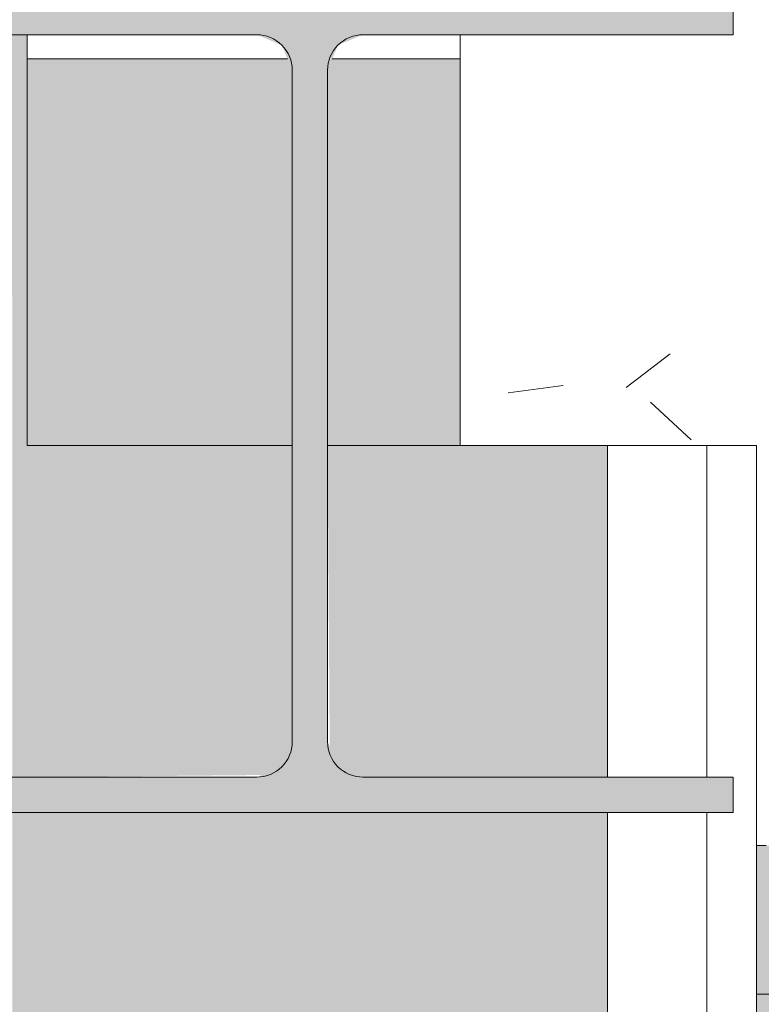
# Model space of a CAD drawing. Header units: millimetres. Extents: x 5980700 to 6194397, y -12939 to 2351883.
# Tile 455 of 587: x 6100429 to 6100653, y -8517 to -8219. Entities that reach past the tile are written whole.
import ezdxf

# ---------------------------------------------------------------- set-up
doc = ezdxf.new("R2010")
doc.units = ezdxf.units.MM
for name, color, linetype, lineweight in [('A-FLOR', 192, 'Continuous', 18), ('A-FLOR-PATT', 8, 'Continuous', 18), ('A-WALL', 113, 'Continuous', 18), ('A-WALL-PATT', 111, 'Continuous', 25), ('S-COLS', 52, 'Continuous', 9)]:
    doc.layers.add(name, color=color, linetype=linetype, lineweight=lineweight)
pattern_1 = [(0, (0, 0), (812.8, 203.2), [33.528, -576.072, 33.528, -576.072, -3251.2]), (0, (0, 0), (812.8, 203.2), [-1219.2, 33.528, -1185.672, 33.528, -576.072, -1422.4]), (0, (0, 0), (812.8, 203.2), [-3048, 33.528, -372.872, 33.528, -982.472]), (120, (304.8, 101.6), (-582.3763620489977, 602.3054481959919), [33.52799999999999, -576.0719999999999, 33.52799999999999, -576.0719999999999, -3251.199999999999]), (120, (304.8, 101.6), (-582.3763620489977, 602.3054481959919), [-1219.2, 33.52799999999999, -1185.672, 33.52799999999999, -576.0719999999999, -1422.4]), (120, (304.8, 101.6), (-582.3763620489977, 602.3054481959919), [-3048, 33.52799999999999, -372.8719999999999, 33.52799999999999, -982.4719999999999]), (240, (406.4, 508), (-230.4236379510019, -805.5054481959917), [33.528, -576.072, 33.528, -576.072, -3251.2]), (240, (406.4, 508), (-230.4236379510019, -805.5054481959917), [-1219.2, 33.528, -1185.672, 33.528, -576.072, -1422.4]), (240, (406.4, 508), (-230.4236379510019, -805.5054481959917), [-3048, 33.528, -372.872, 33.528, -982.472])]

# ---------------------------------------------------------------- blocks, each defined once
blk = doc.blocks.new('_ARQPWR_Pilar perfil I - _TP01-4283042-PLANTA DE CAIMENTO DE PISOS - 1 PAV_')
at = {"layer": 'S-COLS', "lineweight": 5}
blk.add_hatch(color=256, dxfattribs=at).paths.add_polyline_path([(107.5018174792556, -122.999999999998), (127.9999999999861, -122.999999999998), (127.9999999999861, -112.2999999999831), (16.05000000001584, -112.2999999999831), (8.483957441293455, -109.1660425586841), (5.34999999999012, -101.5999999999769), (5.34999999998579, 101.6000000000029), (8.483957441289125, 109.1660425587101), (16.04999999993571, 112.3000000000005), (127.9999999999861, 112.3000000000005), (127.9999999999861, 123.0000000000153), (-128.0000000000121, 122.1136975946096), (-128.0000000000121, 112.3000000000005), (-16.05000000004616, 112.3000000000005), (-8.483957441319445, 109.1660425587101), (-5.350000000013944, 101.6000000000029), (-5.898568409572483, -102.9243612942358), (-9.99818252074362, -109.7932551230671), (-16.05000000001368, -112.2999999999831), (-128.0000000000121, -112.3567314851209), (-127.9963650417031, -122.999999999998), (106.4302653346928, -122.999999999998)])
at = {"layer": 'S-COLS', "color": 90, "lineweight": 5}
for p, q in [((127.9999999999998, 112.3000000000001), (127.9999999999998, 123.0000000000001)), ((-128.0000000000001, 112.3000000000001), (-16.05000000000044, 112.3000000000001)), ((16.04999999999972, 112.3000000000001), (127.9999999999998, 112.3000000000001)), ((-5.350000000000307, 101.6000000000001), (-5.350000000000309, -101.5999999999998)), ((5.349999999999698, -101.6), (5.349999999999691, 101.6)), ((-16.05000000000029, -112.3), (-128.0000000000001, -112.3)), ((127.9999999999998, -112.3), (16.04999999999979, -112.3)), ((127.9999999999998, -123), (127.9999999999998, -112.3)), ((-128.0000000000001, -123), (127.9999999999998, -123))]:
    blk.add_line(p, q, dxfattribs=at)
for centre, radius, start, end in [((-16.05000000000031, 101.6000000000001), 10.70000000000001, 3.307776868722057e-13, 90.00000000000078), ((16.04999999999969, 101.6000000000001), 10.69999999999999, 90.00000000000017, 180.0000000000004), ((-16.05000000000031, -101.6), 10.7, 270, 7.887775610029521e-13), ((16.04999999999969, -101.6), 10.70000000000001, 180.0000000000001, 270.0000000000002)]:
    blk.add_arc(centre, radius, start, end, dxfattribs=at)
blk = doc.blocks.new('FX-PNC-PILAR-TP3 - FX-PNC-PILAR-TP01-4319920-PLANTA DE CAIMENTO DE PISOS - 1 PAV_')
at = {"layer": 'A-WALL-PATT', "lineweight": 5}
h = blk.add_hatch(dxfattribs=at)
h.set_pattern_fill('FP_108', color=135, style=0, pattern_type=2)
h.set_pattern_definition([(49.99999999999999, (2e-05, -3e-05), (364.3679291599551, -31.87829433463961), [38.1, -419.1]), (355, (2e-05, -3e-05), (-70.48585119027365, 382.1133031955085), [30.48, -335.28]), (100.451, (30.364, -2.657), (293.8850033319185, 350.2333756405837), [32.38, -356.18]), (46.184, (2e-05, 101.6), (542.1584806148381, -84.08582678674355), [57.15, -628.65]), (96.636, (45.18, 94.59299999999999), (474.8048986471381, 494.8554198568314), [48.57, -534.27]), (351.184, (2e-05, 101.6), (474.8101998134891, 494.8500824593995), [45.72, -502.92]), (21, (50.8, 76.2), (303.2284677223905, -204.530461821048), [38.1, -419.1]), (326, (50.8, 76.2), (123.6038908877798, 368.3760440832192), [30.48, -335.28]), (71.45100000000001, (76.069, 59.15600000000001), (426.8341253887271, 163.8427355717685), [32.38, -356.18]), (37.50000000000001, (2e-05, -3e-05), (6.176645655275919, 169.1101515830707), [16.764, -314.452, 16.764, -323.596, -336.55]), (37.50000000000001, (2e-05, -3e-05), (6.176645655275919, 169.1101515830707), [-671.576, 16.764, -319.786]), (7.499999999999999, (2e-05, -3e-05), (133.63887623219, 200.3614940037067), [16.764, -177.292, 16.764, -306.832, -128.27]), (7.499999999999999, (2e-05, -3e-05), (133.63887623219, 200.3614940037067), [-517.6519999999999, 16.764, -111.506]), (327.5, (-113.284, -3e-05), (271.1818188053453, -11.45836264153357), [16.764, -110.236, 16.764, -379.476, -525.78]), (327.5, (-113.284, -3e-05), (271.1818188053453, -11.45836264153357), [-523.24, 16.764, -509.016]), (317.5, (-164.084, -3e-05), (296.2585102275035, 50.85284694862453), [16.764, -148.336, 16.764, -246.38, -373.38]), (317.5, (-164.084, -3e-05), (296.2585102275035, 50.85284694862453), [-428.244, 16.764, -356.616])])
h.paths.add_polyline_path([(8389.383353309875, -8468.84182177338), (8389.383353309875, -8202.841821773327), (8296.785170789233, -8202.841821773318), (8296.785170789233, -8212.841821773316), (8379.383353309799, -8212.841821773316), (8379.383353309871, -8223.541821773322), (8296.785170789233, -8223.541821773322), (8296.785170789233, -8347.825711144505), (8386.383353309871, -8347.979456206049), (8386.383353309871, -8468.84182177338)])
h.paths.add_polyline_path([(8116.38335330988, -8468.841821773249), (8116.38335330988, -8347.825711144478), (8113.383353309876, -8348.134976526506), (8113.383353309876, -8468.841821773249)])
at = {"layer": 'A-WALL', "color": 130, "lineweight": 9}
for p, q in [((8296.785170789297, -8223.541821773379), (8296.785170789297, -8347.825711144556)), ((8386.383353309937, -8468.84182177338), (8389.383353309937, -8468.84182177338))]:
    blk.add_line(p, q, dxfattribs=at)
at = {"layer": 'A-WALL', "color": 250, "lineweight": 5}
for p, q in [((8296.785170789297, -8347.825711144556), (8341.383353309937, -8347.825711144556)), ((8341.383353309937, -8347.825711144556), (8371.383353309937, -8347.825711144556)), ((8371.383353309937, -8347.825711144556), (8386.383353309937, -8347.825711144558)), ((8386.383353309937, -8347.825711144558), (8386.383353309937, -8468.84182177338))]:
    blk.add_line(p, q, dxfattribs=at)
blk = doc.blocks.new('BE-PMSa-MOD-ARQ-CONEXAODOFUTURO-EX-000-R_rvt-2-PLANTA DE CAIMENTO DE PISOS - 1 PAV_')
at = {"layer": 'A-FLOR-PATT', "lineweight": 5}
h = blk.add_hatch(dxfattribs=at)
h.set_pattern_fill('FP_2', color=135, style=0, pattern_type=2)
h.set_pattern_definition(pattern_1)
h.paths.add_polyline_path([(-15966.85299915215, 4711.136803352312), (-15966.79158577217, 4712.906868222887), (-15965.57572207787, 4712.3617231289)])
h.paths.add_polyline_path([(3731.201831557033, -10125.84100563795), (14705.38782324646, -10125.84100563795), (14705.38782324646, -9779.8857164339), (14699.38782324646, -9779.8857164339), (14699.38782324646, -9763.237570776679), (14681.68558745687, -9763.757413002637), (14670.96395493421, -9768.482704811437), (14665.88782324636, -9782.570563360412), (14665.88782324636, -9856.278958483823), (14670.73620676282, -9865.068167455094), (14677.45883342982, -9868.493127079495), (14678.38782324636, -9869.242380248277), (14678.38782324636, -9881.040871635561), (14674.14369136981, -9882.10035906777), (14663.09686027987, -9878.012306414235), (14654.32815878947, -9868.57707781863), (14652.0250349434, -9859.981702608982), (14651.89263271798, -9855.737570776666), (14650.88782324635, -9855.737570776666), (14651.89263271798, -9780.737570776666), (14653.73085252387, -9770.127241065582), (14656.87805812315, -9762.851510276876), (14667.13782324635, -9752.591745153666), (14683.38782324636, -9748.237570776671), (14699.38782324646, -9748.237570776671), (14699.38782324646, -9731.58942511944), (14705.38782324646, -9731.58942511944), (14705.38782324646, -9705.737570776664), (14755.38782324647, -9705.737570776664), (14755.38782324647, -9754.737570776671), (14795.38782324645, -9754.737570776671), (14796.02424042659, -9756.737570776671), (14812.38782324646, -9756.737570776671), (14811.36426821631, -9815.737570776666), (14810.34779546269, -9815.737570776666), (14811.47778338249, -9818.1719714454), (14811.43015556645, -9819.291362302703), (14811.44856252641, -9820.918341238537), (14827.38782324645, -9827.197475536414), (14827.38782324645, -10125.84100563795), (21231.38515489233, -10125.84100563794), (21231.38515489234, 5919.158994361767), (12003.88515489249, 5918.472013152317), (12003.8851548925, 5447.158205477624), (12268.88333741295, 5447.158205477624), (12268.88333741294, 4674.158994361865), (15653.88333741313, 4674.158994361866), (15653.88333741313, 5447.158205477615), (15923.88333741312, 5447.158205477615), (15923.88333741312, 4674.158994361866), (19560.40988707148, 4674.158994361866), (19559.83290347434, 4677.196584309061), (19558.62046790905, 4677.180784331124), (19558.93691090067, 4681.184361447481), (19560.40988707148, 4681.202554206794), (19559.83416624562, 4682.57353656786), (19558.03876213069, 4682.57353656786), (19558.93691090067, 4695.251249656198), (19588.00988707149, 4695.197383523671), (19586.88286324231, 4682.548897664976), (19585.40988707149, 4682.548897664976), (19585.98560789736, 4681.195050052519), (19587.19930623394, 4681.15368493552), (19586.88286324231, 4677.184908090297), (19585.41064974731, 4677.065937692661), (19585.98560789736, 4674.158994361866), (19999.38682609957, 4674.158994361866), (19999.38682609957, 5447.158205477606), (20269.38682609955, 5447.158205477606), (20269.38682609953, 4280.731645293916), (20299.38682609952, 4280.731645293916), (20298.51487451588, 1530.731645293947), (20269.38682609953, 1530.731645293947), (20269.38682609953, 1143.558994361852), (20299.38682609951, 1143.558994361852), (20298.51487451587, -1606.441005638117), (20269.38682609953, -1606.441005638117), (20269.38682609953, -2040.191005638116), (20299.38682609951, -2040.191005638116), (20298.51487451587, -4790.191005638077), (20269.38682609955, -4790.191005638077), (20269.38682609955, -5273.941005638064), (20299.38682609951, -5273.941005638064), (20298.51487451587, -8023.941005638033), (20269.38682609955, -8023.941005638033), (20269.38682609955, -9308.841005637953), (19999.38682609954, -9308.841005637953), (19999.38682609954, -8513.84179452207), (19913.3833374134, -8513.84179452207), (19913.3833374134, -8347.825683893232), (19635.38599049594, -8347.979428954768), (19635.38599049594, -8377.825683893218), (16285.38599049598, -8376.953732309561), (16285.38599049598, -8347.825683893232), (15971.88333741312, -8347.979428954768), (15971.88333741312, -8513.841794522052), (15921.38515489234, -8513.841794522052), (15921.38515489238, -9312.594001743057), (15651.38515489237, -9312.594001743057), (15651.38515489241, -8513.841794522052), (15603.38515489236, -8513.841794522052), (15603.38515489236, -8377.825683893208), (12316.88333741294, -8377.825683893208), (12316.88333741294, -8513.841794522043), (12293.88333741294, -8513.841794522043), (12293.88333741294, -9312.594001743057), (11998.88333741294, -9312.594001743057), (11998.88333741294, -8513.841794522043), (11950.88333741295, -8513.841794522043), (11950.88333741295, -8347.825683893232), (11867.63333741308, -8347.979428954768), (11867.63333741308, -8377.82568389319), (8517.633337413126, -8376.953732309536), (8517.633337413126, -8347.825683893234), (8434.383337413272, -8347.97942895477), (8434.383337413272, -8513.841794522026), (8386.383337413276, -8513.841794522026), (8386.383337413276, -9312.594001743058), (8116.383337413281, -9312.594001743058), (8116.383337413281, -9125.841005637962), (2121.38333741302, -9125.841005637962), (2121.38333741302, -9312.594001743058), (1851.383337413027, -9312.594001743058), (1851.383337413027, -9125.841005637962), (-4143.616662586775, -9125.841005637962), (-4143.616662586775, -9312.594001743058), (-4413.616662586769, -9312.594001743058), (-4413.616662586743, -8513.841794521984), (-4461.61666258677, -8513.841794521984), (-4461.61666258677, -8347.825683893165), (-4547.366662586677, -8347.97942895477), (-4547.366662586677, -8377.82568389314), (-7897.366662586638, -8376.953732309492), (-7897.366662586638, -8347.825683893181), (-7983.116662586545, -8347.97942895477), (-7983.116662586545, -8513.841794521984), (-8031.114845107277, -8513.841794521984), (-8031.11484510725, -9308.841005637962), (-8301.11484510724, -9308.841005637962), (-8301.114845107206, -8513.841794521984), (-8349.116662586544, -8513.841794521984), (-8349.116662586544, -8347.825683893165), (-8354.864845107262, -8347.97942895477), (-8354.864845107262, -8377.825683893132), (-11704.86484510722, -8376.953732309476), (-11705.67059857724, -8347.825683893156), (-11710.61666258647, -8347.97942895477), (-11710.61666258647, -8513.841794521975), (-11758.61484510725, -8513.841794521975), (-11758.61484510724, -9308.841005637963), (-12028.61484510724, -9308.841005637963), (-12028.61484510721, -8513.841794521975), (-12076.61666258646, -8513.841794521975), (-12076.61666258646, -8347.82568389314), (-12498.61666258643, -8347.97942895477), (-12498.61666258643, -8377.825683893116), (-15848.61666258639, -8376.953732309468), (-15848.61666258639, -8347.82568389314), (-16270.61666258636, -8347.97942895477), (-16270.61666258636, -8513.841794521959), (-16356.61588608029, -8513.841794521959), (-16356.61588608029, -9308.841005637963), (-16626.61588608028, -9308.841005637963), (-16626.62225526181, -7987.079408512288), (-16656.61588608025, -7987.079408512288), (-16655.7439344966, -5237.07940851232), (-16626.62225526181, -5237.07940851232), (-16626.62225526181, -4803.34100563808), (-16656.61588608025, -4803.34100563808), (-16655.7439344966, -2053.341005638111), (-16626.62225526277, -2053.341005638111), (-16626.62225526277, -1620.841794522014), (-16656.61588608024, -1620.841794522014), (-16655.74393449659, 1129.158205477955), (-16626.62225526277, 1129.158205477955), (-16626.62225526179, 1534.1582054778), (-16656.61588608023, 1534.1582054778), (-16655.75030367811, 4291.658994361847), (-16626.62225526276, 4291.658994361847), (-16626.61588608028, 5479.158994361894), (-16356.61588608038, 5479.158994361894), (-16356.61588608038, 4674.158994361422), (-15971.4658517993, 4674.158994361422), (-15969.32193463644, 4707.054996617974), (-15967.78963012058, 4710.307043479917), (-15962.27373900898, 4714.058684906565), (-15960.94760521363, 4714.652107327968), (-15959.84645306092, 4714.71907505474), (-15959.84645306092, 4715.8252811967), (-15957.766248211, 4715.335026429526), (-15956.67909179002, 4714.508980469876), (-15954.53101014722, 4715.146843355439), (-15948.69801778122, 4712.361723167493), (-15947.69218614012, 4710.313634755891), (-15946.34526303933, 4708.984911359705), (-15944.33196142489, 4698.966261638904), (-15943.76299404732, 4697.905132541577), (-15944.00738434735, 4674.158994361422), (-12028.61666258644, 4674.158994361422), (-12028.6166625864, 5447.158205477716), (-11733.61666258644, 5446.941285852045), (-11733.61666258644, 4674.158994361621), (-8301.114845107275, 4674.158994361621), (-8301.114845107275, 5447.158205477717), (-8031.114845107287, 5447.158205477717), (-8031.114845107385, 5919.158994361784), (-17588.61484510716, 5919.158994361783), (-17588.61484510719, -10125.84100563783), (1375.719287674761, -10125.84100563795)])
h.paths.add_polyline_path([(14665.67045985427, -9780.737570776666), (14665.63226694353, -9779.779781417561), (14665.63226694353, -9780.737570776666)])
h.paths.add_polyline_path([(-16089.65907882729, -8758.105317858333), (-16115.54098333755, -8754.697900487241), (-16139.6590788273, -8744.707858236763), (-16160.36975694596, -8728.81599597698), (-16176.26161920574, -8708.105317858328), (-16186.2516614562, -8683.987222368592), (-16189.65907882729, -8658.105317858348), (-16186.2516614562, -8632.223413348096), (-16176.26161920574, -8608.105317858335), (-16160.36975694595, -8587.394639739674), (-16139.65907882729, -8571.502777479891), (-16115.54098333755, -8561.512735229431), (-16089.65907882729, -8558.105317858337), (-16063.77717431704, -8561.512735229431), (-16039.65907882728, -8571.5027774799), (-16018.94840070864, -8587.394639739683), (-16003.05653844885, -8608.105317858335), (-15993.06649619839, -8632.22341334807), (-15989.6590788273, -8658.105317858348), (-15993.06649619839, -8683.987222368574), (-16003.05653844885, -8708.105317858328), (-16021.19134126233, -8730.537064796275), (-16039.65907882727, -8744.707858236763), (-16063.77717431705, -8754.697900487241)])
h.paths.add_polyline_path([(19732.71217533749, -8754.66845021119), (19706.83027082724, -8751.260990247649), (19682.71217533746, -8741.270823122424), (19660.00862136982, -8722.781563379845), (19646.10963495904, -8704.667825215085), (19636.1195927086, -8680.549428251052), (19632.71217533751, -8648.66439434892), (19632.71217533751, -8622.782813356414), (19636.1195927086, -8596.9012323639), (19646.10963495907, -8572.783438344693), (19662.00149721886, -8552.073019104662), (19682.71217533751, -8536.181355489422), (19706.83027082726, -8526.191438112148), (19732.7121753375, -8522.784063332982), (19758.59407984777, -8526.191438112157), (19782.71217533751, -8536.181355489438), (19803.42285345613, -8552.073019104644), (19819.31471571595, -8572.783438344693), (19829.30475796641, -8596.901232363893), (19832.7121753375, -8628.390346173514), (19832.7121753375, -8654.667200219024), (19827.88084468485, -8683.987101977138), (19816.67739151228, -8708.104895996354), (19803.42285345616, -8725.378762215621), (19782.71217533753, -8741.270823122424), (19758.59407984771, -8751.260990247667)])
h.paths.add_polyline_path([(15648.38515489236, -8468.841794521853), (15650.88333741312, -8468.841794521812), (15650.88333741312, -8347.825683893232), (15648.38515489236, -8347.979428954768)])
h.paths.add_polyline_path([(19588.84766320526, 4677.140991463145), (19587.19930623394, 4677.180784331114), (19588.17837096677, 4681.15368493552)])
h.paths.add_polyline_path([(19556.97211093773, 4677.140991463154), (19558.32440709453, 4678.382155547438), (19558.03965555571, 4677.166762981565), (19557.10244703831, 4677.144137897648)])
h.paths.add_polyline_path([(19572.90988707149, 4728.142336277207), (19572.90988707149, 4726.742336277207), (19573.4626323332, 4727.745209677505)])
h.paths.add_polyline_path([(19575.73176932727, 4695.639950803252), (19572.5677829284, 4696.432937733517), (19568.91630770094, 4696.431447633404), (19559.3482884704, 4696.333664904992), (19559.34828847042, 4718.022372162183), (19562.4254587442, 4722.467653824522), (19569.27606767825, 4726.263934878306), (19567.2700120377, 4727.14852244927), (19574.67880208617, 4727.830632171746), (19576.14512513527, 4726.470898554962), (19576.81805465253, 4726.227816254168), (19583.58719946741, 4722.319648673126), (19587.49536704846, 4715.550503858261), (19587.49536704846, 4707.734168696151), (19586.28070679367, 4704.092336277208), (19585.91122027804, 4696.34719023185), (19576.14512513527, 4695.960088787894)])
h.paths.add_polyline_path([(-15957.766248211, 4718.652107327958), (-15954.53101014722, 4716.980669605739), (-15955.18379838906, 4716.796714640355)])
h.paths.add_polyline_path([(-15960.34869803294, 4716.796714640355), (-15961.00148627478, 4718.082019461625), (-15959.74034676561, 4717.233792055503), (-15960.09391064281, 4716.979769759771)])
h.paths.add_polyline_path([(19732.71217533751, 4730.240264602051), (19706.83027082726, 4733.647681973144), (19682.7121753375, 4743.637724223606), (19662.00149721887, 4759.529586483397), (19646.10963495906, 4780.240264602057), (19636.1195927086, 4804.358360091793), (19632.71217533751, 4830.240264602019), (19636.1195927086, 4856.122169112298), (19646.10963495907, 4880.24026460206), (19662.00149721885, 4900.950942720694), (19682.7121753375, 4916.842804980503), (19706.83027082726, 4926.832847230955), (19732.71217533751, 4930.240264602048), (19758.59407984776, 4926.832847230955), (19782.71217533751, 4916.842804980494), (19803.42285345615, 4900.950942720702), (19819.31471571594, 4880.24026460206), (19829.30475796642, 4856.122169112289), (19832.7121753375, 4830.240264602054), (19829.30475796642, 4804.358360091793), (19819.31471571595, 4780.24026460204), (19803.42285345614, 4759.529586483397), (19782.71217533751, 4743.637724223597), (19758.59407984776, 4733.647681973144)])
h.paths.add_polyline_path([(-16089.65907882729, 4736.408178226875), (-16115.54098333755, 4739.815595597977), (-16139.65907882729, 4749.80563784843), (-16160.36975694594, 4765.697500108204), (-16176.26161920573, 4786.408178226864), (-16186.2516614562, 4810.526273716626), (-16189.65907882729, 4836.408178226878), (-16186.2516614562, 4862.29008273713), (-16176.26161920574, 4886.408178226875), (-16160.36975694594, 4907.118856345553), (-16139.65907882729, 4923.010718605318), (-16115.54098333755, 4933.000760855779), (-16089.65907882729, 4936.408178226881), (-16063.77717431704, 4933.000760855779), (-16039.65907882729, 4923.01071860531), (-16018.9484007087, 4907.118856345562), (-16003.05653844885, 4886.408178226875), (-15993.06649619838, 4862.29008273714), (-15989.6590788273, 4836.408178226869), (-15993.06649619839, 4810.526273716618), (-16003.05653844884, 4786.408178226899), (-16018.94840070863, 4765.69750010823), (-16039.65907882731, 4749.80563784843), (-16063.77717431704, 4739.815595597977)])
h = blk.add_hatch(dxfattribs=at)
h.set_pattern_fill('FP_2', color=135, style=0, pattern_type=2)
h.set_pattern_definition(pattern_1)
h.paths.add_polyline_path([(8198.385271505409, -8230.841005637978), (8244.624684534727, -8230.841005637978), (8242.899379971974, -8226.675751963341), (8233.385255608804, -8223.541794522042), (8165.885255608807, -8223.541794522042), (8165.885255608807, -8230.841005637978), (8194.83386235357, -8230.841005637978)])
h.paths.add_polyline_path([(8258.141990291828, -8230.841005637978), (8296.785154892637, -8230.841005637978), (8296.785154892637, -8223.541794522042), (8267.43333741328, -8223.541794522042), (8259.867294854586, -8226.675751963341), (8258.385255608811, -8230.253711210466)])
h.paths.add_polyline_path([(8294.949260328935, -8212.841794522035), (8296.785154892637, -8212.825683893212), (8296.785154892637, -8202.841794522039), (8165.885255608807, -8202.841794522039), (8165.885255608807, -8212.841794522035), (8267.43333741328, -8212.841794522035)])
h.paths.add_polyline_path([(-1648.606898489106, -8192.825683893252), (-1636.114829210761, -8192.825683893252), (-1636.114829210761, -8187.825683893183), (-1668.614845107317, -8187.825683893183), (-1668.614845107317, -8192.825683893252), (-1648.614845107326, -8192.825683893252)])
h.paths.add_polyline_path([(5378.985140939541, -8187.825683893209), (5451.585154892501, -8187.825683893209), (5451.585154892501, -8140.841005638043), (5108.239724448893, -8140.841005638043), (5110.399038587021, -8152.609861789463), (5113.389167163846, -8157.152081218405), (5116.877419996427, -8187.8256838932), (5348.985140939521, -8187.825683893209)])
h.paths.add_polyline_path([(2553.460559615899, -8187.8256838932), (2633.592861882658, -8187.8256838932), (2637.378316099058, -8156.700611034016), (2641.459288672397, -8149.295665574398), (2641.232800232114, -8140.841005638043), (2321.385126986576, -8140.841005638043), (2321.385126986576, -8187.8256838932), (2458.98514093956, -8187.8256838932)])
h.paths.add_polyline_path([(3678.692875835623, -8187.8256838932), (3682.478330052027, -8156.700611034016), (3686.559302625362, -8149.295665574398), (3686.332814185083, -8140.841005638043), (3346.385126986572, -8140.841005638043), (3346.385126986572, -8187.8256838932), (3670.695847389, -8187.8256838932)])
h.paths.add_polyline_path([(4746.292889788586, -8187.8256838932), (4750.07834400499, -8156.700611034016), (4754.15931657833, -8149.295665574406), (4753.932828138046, -8140.841005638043), (4411.585154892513, -8140.841005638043), (4411.585154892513, -8187.8256838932), (4738.295861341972, -8187.8256838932)])
h.paths.add_polyline_path([(2076.383337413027, -8187.8256838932), (2161.385142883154, -8187.8256838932), (2161.385142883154, -7976.699194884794), (2157.365123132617, -7978.36434158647), (2144.424170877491, -7980.068050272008), (2131.483218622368, -7978.36434158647), (2119.424170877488, -7973.369320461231), (2109.067606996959, -7965.421793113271), (2101.12290068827, -7955.068050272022), (2096.127879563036, -7943.009002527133), (2094.424170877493, -7930.068050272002), (2096.127879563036, -7917.127098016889), (2101.122900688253, -7905.068050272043), (2111.807582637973, -7892.611193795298), (2119.424170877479, -7886.7667800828), (2131.483218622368, -7881.771758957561), (2144.424170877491, -7880.068050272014), (2161.385142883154, -7881.771758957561), (2161.385142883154, -7700.402749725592), (2157.414070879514, -7705.577951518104), (2148.610860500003, -7711.966817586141), (2140.603280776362, -7715.283665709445), (2130.89756658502, -7716.561447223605), (2121.191852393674, -7715.283665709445), (2111.807582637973, -7711.276521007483), (2104.381062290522, -7705.577951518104), (2098.421613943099, -7697.811447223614), (2094.67534809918, -7688.767161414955), (2093.39756658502, -7679.061447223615), (2094.67534809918, -7669.355733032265), (2098.421613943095, -7660.311447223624), (2104.381062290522, -7652.544942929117), (2112.147566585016, -7646.585494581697), (2121.191852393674, -7642.839228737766), (2130.89756658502, -7641.561447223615), (2140.603280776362, -7642.839228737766), (2149.64756658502, -7646.585494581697), (2157.414070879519, -7652.544942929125), (2161.385142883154, -7657.720144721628), (2161.385142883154, -7212.825683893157), (2006.385126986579, -7212.825683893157), (2006.385126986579, -8187.825683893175)])
h.paths.add_polyline_path([(4381.585154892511, -8187.8256838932), (4381.585154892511, -8140.841005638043), (4040.63971049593, -8140.841005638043), (4042.799024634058, -8152.609861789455), (4045.789153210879, -8157.152081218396), (4049.277406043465, -8187.8256838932), (4320.072467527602, -8187.8256838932)])
h.paths.add_polyline_path([(3004.177392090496, -8187.8256838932), (3316.385126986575, -8187.8256838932), (3316.385126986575, -8140.841005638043), (2995.539696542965, -8140.841005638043), (2997.699010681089, -8152.609861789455), (3000.689139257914, -8157.152081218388)])
h.paths.add_polyline_path([(1896.383337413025, -8187.825683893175), (1896.385126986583, -7212.825683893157), (1746.385126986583, -7212.825683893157), (1746.385126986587, -8187.825683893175)])
h.paths.add_polyline_path([(1820.846114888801, -7980.068050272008), (1807.90516263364, -7978.364341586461), (1795.846114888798, -7973.369320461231), (1785.489551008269, -7965.421793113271), (1777.544844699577, -7955.068050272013), (1772.549823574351, -7943.009002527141), (1770.846114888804, -7930.068050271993), (1772.549823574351, -7917.127098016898), (1777.544844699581, -7905.068050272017), (1785.490775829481, -7894.712711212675), (1795.846114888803, -7886.766780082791), (1807.905162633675, -7881.77175895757), (1820.846114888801, -7880.068050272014), (1833.787067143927, -7881.771758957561), (1845.846114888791, -7886.766780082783), (1856.201453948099, -7894.712711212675), (1864.14738507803, -7905.068050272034), (1869.142406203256, -7917.127098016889), (1870.846114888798, -7930.068050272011), (1869.142406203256, -7943.009002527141), (1864.147385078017, -7955.068050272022), (1856.201453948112, -7965.423389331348), (1845.846114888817, -7973.369320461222), (1833.787067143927, -7978.36434158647)])
h.paths.add_polyline_path([(1817.585142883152, -7757.156967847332), (1811.114666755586, -7756.305113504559), (1805.085142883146, -7753.807602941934), (1799.907473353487, -7749.834637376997), (1795.934507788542, -7744.656967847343), (1793.436997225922, -7738.627443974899), (1792.585142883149, -7732.15696784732), (1793.436997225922, -7725.686491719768), (1795.934507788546, -7719.656967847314), (1799.907473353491, -7714.479298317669), (1805.08514288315, -7710.506332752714), (1811.114666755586, -7708.008822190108), (1817.585142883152, -7707.156967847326), (1824.055619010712, -7708.008822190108), (1830.085142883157, -7710.506332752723), (1835.262812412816, -7714.479298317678), (1839.235777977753, -7719.656967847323), (1841.733288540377, -7725.686491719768), (1842.585142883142, -7732.15696784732), (1841.733288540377, -7738.62744397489), (1839.235777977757, -7744.656967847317), (1835.26281241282, -7749.834637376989), (1830.085142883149, -7753.807602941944), (1824.055619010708, -7756.305113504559)])
h.paths.add_polyline_path([(2130.941511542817, -7575.784848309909), (2124.471035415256, -7574.932993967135), (2118.44151154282, -7572.43548340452), (2113.263842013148, -7568.462517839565), (2109.290876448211, -7563.284848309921), (2106.793365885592, -7557.255324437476), (2105.941511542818, -7550.784848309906), (2106.793365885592, -7544.314372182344), (2109.290876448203, -7538.284848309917), (2113.263842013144, -7533.107178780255), (2118.44151154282, -7529.134213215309), (2124.4710354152, -7526.63670265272), (2130.941511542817, -7525.784848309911), (2137.411987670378, -7526.636702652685), (2143.441511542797, -7529.134213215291), (2148.619181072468, -7533.107178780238), (2152.592146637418, -7538.2848483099), (2155.089657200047, -7544.314372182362), (2155.941511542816, -7550.784848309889), (2155.089657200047, -7557.255324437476), (2152.592146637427, -7563.284848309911), (2148.619181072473, -7568.462517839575), (2143.441511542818, -7572.43548340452), (2137.411987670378, -7574.932993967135)])
h.paths.add_polyline_path([(8108.385255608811, -3795.325683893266), (8113.379702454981, -3795.325683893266), (8113.379702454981, -3738.197439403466), (8098.385255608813, -3738.197439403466), (8098.385255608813, -3795.325683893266)])
h.paths.add_polyline_path([(-4316.617820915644, -3775.841005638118), (-4296.617820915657, -3775.841005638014), (-4296.617820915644, -3648.541794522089), (-4406.616662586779, -3648.541794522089), (-4406.61302762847, -3637.841794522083), (-4296.617820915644, -3637.841794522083), (-4296.617820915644, -3627.841794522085), (-4416.616662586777, -3627.841794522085), (-4416.616662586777, -3775.841005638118), (-4406.617820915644, -3775.841005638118)])
h.paths.add_polyline_path([(3921.065046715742, -3730.84100563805), (4026.385126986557, -3730.84100563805), (4025.637149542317, -3553.341032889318), (3876.385126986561, -3553.341032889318), (3876.385126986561, -3730.84100563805), (3897.76875540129, -3730.84100563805)])
h.paths.add_polyline_path([(-92.06445869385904, -3730.841005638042), (26.38512698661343, -3730.841005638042), (26.38512698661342, -3568.341032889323), (-123.6148730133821, -3568.341032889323), (-123.6148730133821, -3730.841005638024), (-96.45730225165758, -3730.841005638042)])
h.paths.add_polyline_path([(-43.76816737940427, -3669.728804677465), (-56.70911963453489, -3668.02509599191), (-70.56881429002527, -3661.648389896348), (-79.12350643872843, -3655.084143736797), (-87.06943756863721, -3644.728804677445), (-92.06445869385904, -3632.66975693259), (-93.76816737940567, -3619.728804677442), (-92.06445869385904, -3606.78785242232), (-87.06943756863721, -3594.728804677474), (-79.12350643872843, -3584.373465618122), (-68.76816737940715, -3576.427534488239), (-56.70911963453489, -3571.432513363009), (-43.76816737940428, -3569.728804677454), (-30.82721512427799, -3571.432513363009), (-18.76816737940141, -3576.427534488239), (-8.41282832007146, -3584.37346561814), (-0.4668971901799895, -3594.728804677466), (4.528123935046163, -3606.78785242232), (6.231832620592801, -3619.728804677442), (4.528123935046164, -3632.66975693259), (-0.4668971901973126, -3644.72880467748), (-8.412828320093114, -3655.084143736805), (-18.76816737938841, -3663.03007486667), (-30.82721512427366, -3668.02509599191)])
h.paths.add_polyline_path([(3946.065046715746, -3669.728536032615), (3933.124094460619, -3668.024827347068), (3919.264749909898, -3661.648389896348), (3910.709707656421, -3655.083875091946), (3902.763776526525, -3644.728536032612), (3897.76875540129, -3632.669488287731), (3896.065046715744, -3619.728536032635), (3897.76875540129, -3606.787583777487), (3902.763776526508, -3594.728536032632), (3910.709707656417, -3584.373196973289), (3921.06504671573, -3576.427265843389), (3933.124094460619, -3571.432244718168), (3946.065046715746, -3569.728536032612), (3959.005998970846, -3571.432244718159), (3971.065046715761, -3576.427265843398), (3981.420385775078, -3584.373196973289), (3989.366316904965, -3594.728536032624), (3994.361338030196, -3606.787583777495), (3996.065046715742, -3619.728536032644), (3994.361338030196, -3632.669488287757), (3989.366316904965, -3644.728536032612), (3981.420385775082, -3655.083875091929), (3971.065046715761, -3663.029806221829), (3959.005998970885, -3668.024827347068)])
h.paths.add_polyline_path([(-123.6148730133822, -3503.341032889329), (26.38512698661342, -3503.341032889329), (26.38512698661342, -3473.341005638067), (-123.6148730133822, -3473.341005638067)])
h.paths.add_polyline_path([(4026.385126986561, -3488.341032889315), (4025.637149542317, -3473.341005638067), (3876.385126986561, -3473.341005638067), (3876.385126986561, -3488.341032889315), (4025.637149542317, -3488.341032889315)])
h.paths.add_polyline_path([(-4301.617820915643, -1968.841794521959), (-4296.617820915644, -1968.841794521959), (-4296.617820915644, -1958.841794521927), (-4406.616662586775, -1958.841794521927), (-4406.493061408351, -1948.14179452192), (-4296.617820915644, -1948.14179452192), (-4296.617820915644, -1925.84100563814), (-4416.616662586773, -1925.84100563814), (-4416.616662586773, -1968.841794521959), (-4301.783127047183, -1968.841794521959)])
h.paths.add_polyline_path([(8168.385255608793, -1900.841005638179), (8168.385255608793, -1770.841005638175), (8165.88525560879, -1770.841005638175), (8165.88525560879, -1900.841005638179)])
h.paths.add_polyline_path([(-4419.117820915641, -1895.841005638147), (-4419.128682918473, -1893.341005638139), (-4421.617820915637, -1893.341005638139), (-4421.617820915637, -1895.841005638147), (-4419.125062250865, -1895.841005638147)])
h.paths.add_polyline_path([(-4263.914093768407, 107.8896399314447), (-4263.614845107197, 107.8896399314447), (-4263.81434421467, 110.3896399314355), (-4266.114845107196, 110.3896399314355), (-4266.114845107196, 107.8896399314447)])
h.paths.add_polyline_path([(-1568.633892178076, 115.3896399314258), (164.3857207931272, 115.3896399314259), (164.3857207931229, 134.1589943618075), (-1658.61484510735, 134.1589943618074), (-1658.61484510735, 115.3896399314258)])
h.paths.add_polyline_path([(-3335.24580008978, 1809.158994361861), (-3291.114845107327, 1809.158994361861), (-3291.114845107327, 1833.640541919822), (-3541.114845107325, 1833.441172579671), (-3541.11484510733, 1809.158994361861)])
h.paths.add_polyline_path([(4526.785154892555, 4484.158994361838), (4526.785154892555, 4486.658994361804), (4096.785154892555, 4486.658994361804), (4096.785154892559, 4484.158994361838), (4525.535154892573, 4484.158994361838)])
at = {"layer": 'A-WALL', "lineweight": 5}
h = blk.add_hatch(color=9, dxfattribs=at)
h.paths.add_polyline_path([(8294.949260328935, -8347.825683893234), (8296.785154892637, -8347.825683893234), (8296.785154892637, -8230.841005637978), (8258.141990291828, -8230.841005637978), (8256.733337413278, -8234.24179452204), (8256.733337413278, -8347.825683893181)])
h.paths.add_polyline_path([(8171.385126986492, -8347.8256838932), (8246.03333741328, -8347.79061890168), (8246.03333741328, -8234.24179452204), (8244.624684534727, -8230.841005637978), (8165.885255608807, -8230.841005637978), (8165.885255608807, -8347.8256838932)])
blk.add_hatch(color=9, dxfattribs=at).paths.add_polyline_path([(8389.38333741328, -8513.841794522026), (8434.383337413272, -8513.841794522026), (8434.383337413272, -8468.841794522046), (8386.383337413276, -8468.841794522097), (8386.383337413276, -8513.841794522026)])
at = {"layer": 'A-WALL-PATT', "lineweight": 5}
h = blk.add_hatch(color=57, dxfattribs=at)
h.paths.add_polyline_path([(7996.385154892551, -8302.825683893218), (8165.885255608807, -8302.825683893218), (8165.885255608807, -8223.541794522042), (8123.385255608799, -8223.541794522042), (8123.449150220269, -8212.841794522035), (7996.385154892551, -8212.825683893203), (7996.385154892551, -8297.091709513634)])
h.paths.add_polyline_path([(5526.585154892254, -8302.825683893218), (5896.38515489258, -8302.825683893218), (5896.38515489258, -8212.825683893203), (5526.585154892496, -8212.825683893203), (5526.585170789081, -8300.325711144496)])
h = blk.add_hatch(color=57, dxfattribs=at)
h.paths.add_polyline_path([(8161.383337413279, -9267.59400174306), (8341.383337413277, -9267.59400174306), (8341.383337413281, -8458.841794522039), (8161.383337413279, -8458.841794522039), (8161.383337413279, -9125.841005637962)])
h.paths.add_polyline_path([(8171.385126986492, -8448.141794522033), (8236.862370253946, -8447.508448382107), (8242.899379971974, -8445.007837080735), (8246.03333741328, -8437.441794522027), (8246.03333741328, -8347.825683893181), (8165.885255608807, -8347.8256838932), (8165.885255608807, -8302.825683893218), (8161.383337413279, -8302.825683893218), (8161.383337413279, -8448.141794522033), (8165.394246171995, -8448.141794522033)])
h.paths.add_polyline_path([(8267.43333741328, -8448.141794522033), (8341.383337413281, -8448.141794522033), (8341.383337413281, -8347.825683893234), (8256.733337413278, -8347.97942895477), (8257.382401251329, -8439.008773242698), (8259.867294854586, -8445.007837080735), (8265.907674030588, -8447.509844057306)])
h = blk.add_hatch(dxfattribs=at)
h.set_pattern_fill('FP_9', color=135, style=0, pattern_type=2)
h.set_pattern_definition([(49.99999999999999, (0, 0), (728.73650110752, -63.75582262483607), [76.2, -838.2]), (355, (0, 0), (-140.9716152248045, 764.2276025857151), [60.96, -670.56]), (100.451, (60.728, -5.313), (587.770006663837, 700.4667512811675), [64.76, -712.36]), (46.184, (0, 203.2), (1084.316239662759, -168.1709612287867), [114.3, -1257.3]), (96.636, (90.36, 189.186), (949.6099128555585, 989.7098464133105), [97.14, -1068.54]), (351.184, (0, 203.2), (949.620552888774, 989.7011531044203), [91.44, -1005.84]), (21, (101.6, 152.4), (606.4578690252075, -409.0605652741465), [76.2, -838.2]), (326, (101.6, 152.4), (247.208340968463, 736.752917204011), [60.96, -670.56]), (71.45100000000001, (152.138, 118.312), (853.6682507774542, 327.6854711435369), [64.76, -712.36]), (37.50000000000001, (0, 0), (12.35469342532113, 338.2201185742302), [33.528, -628.904, 33.528, -647.192, -673.1]), (37.50000000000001, (0, 0), (12.35469342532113, 338.2201185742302), [-1343.152, 33.528, -639.572]), (7.499999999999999, (0, 0), (267.2788744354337, 400.7221270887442), [33.528, -354.584, 33.528, -613.664, -256.54]), (7.499999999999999, (0, 0), (267.2788744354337, 400.7221270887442), [-1035.304, 33.528, -223.012]), (327.5, (-226.568, 0), (542.363331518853, -22.91534459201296), [33.528, -220.472, 33.528, -758.952, -1051.56]), (327.5, (-226.568, 0), (542.363331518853, -22.91534459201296), [-1046.48, 33.528, -1018.032]), (317.5, (-328.168, 0), (592.5169587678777, 101.7071067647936), [33.528, -296.672, 33.528, -492.76, -746.76]), (317.5, (-328.168, 0), (592.5169587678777, 101.7071067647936), [-856.488, 33.528, -713.232])])
h.paths.add_polyline_path([(8246.036972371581, -9312.594001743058), (8386.383337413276, -9312.594001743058), (8386.383337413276, -8347.825683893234), (8371.38333741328, -8347.97942895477), (8371.38333741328, -8448.141794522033), (8379.383337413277, -8448.141794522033), (8379.383337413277, -8458.841794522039), (8371.38333741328, -8458.841794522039), (8371.38333741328, -9297.594001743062), (8131.383337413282, -9297.594001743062), (8131.383337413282, -9312.594001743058), (8161.383337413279, -9312.594001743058)])
at = {"layer": 'A-FLOR', "color": 250, "lineweight": 5}
for p, q in [((8165.885255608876, -8230.841005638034), (8244.6246845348, -8230.841005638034)), ((8258.141990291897, -8230.841005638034), (8296.785154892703, -8230.841005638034))]:
    blk.add_line(p, q, dxfattribs=at)
at = {"layer": 'A-WALL', "color": 130, "lineweight": 9}
for p, q in [((8165.885255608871, -8347.825683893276), (8165.885255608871, -8223.541794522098)), ((8246.033337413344, -8347.825683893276), (8165.885255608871, -8347.825683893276)), ((8296.785154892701, -8347.825683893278), (8256.733337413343, -8347.82568389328)), ((8386.383337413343, -9312.594001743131), (8386.383337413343, -8468.841794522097))]:
    blk.add_line(p, q, dxfattribs=at)
at = {"layer": 'A-WALL', "color": 250, "lineweight": 5}
for p, q in [((8165.885255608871, -8347.825683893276), (8165.885255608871, -8302.825683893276)), ((8341.383337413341, -8347.825683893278), (8296.785154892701, -8347.825683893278)), ((8371.383337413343, -8347.825683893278), (8341.383337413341, -8347.825683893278)), ((8386.383337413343, -8347.825683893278), (8371.383337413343, -8347.825683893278)), ((8434.38333741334, -8513.841794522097), (8386.383337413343, -8513.841794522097))]:
    blk.add_line(p, q, dxfattribs=at)
at = {"layer": 'A-WALL', "color": 90, "lineweight": 5}
for p, q in [((8341.383337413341, -8448.141794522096), (8341.383337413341, -8347.825683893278)), ((8371.383337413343, -8448.141794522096), (8371.383337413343, -8347.825683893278)), ((8386.383337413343, -8468.841794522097), (8386.383337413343, -8347.825683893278)), ((8341.383337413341, -9267.594001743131), (8341.383337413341, -8458.841794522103)), ((8371.383337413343, -9297.594001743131), (8371.383337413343, -8458.841794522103))]:
    blk.add_line(p, q, dxfattribs=at)
at = {"layer": 'A-WALL', "color": 250, "lineweight": 5}
blk.add_blockref('FX-PNC-PILAR-TP3 - FX-PNC-PILAR-TP01-4319920-PLANTA DE CAIMENTO DE PISOS - 1 PAV_', (-1.589655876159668e-05, 2.72512435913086e-05), dxfattribs=at)
at = {"layer": 'S-COLS', "color": 250, "lineweight": 5}
blk.add_blockref('_ARQPWR_Pilar perfil I - _TP01-4283042-PLANTA DE CAIMENTO DE PISOS - 1 PAV_', (8251.383337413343, -8335.841794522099), dxfattribs=at)

msp = doc.modelspace()

# ---------------------------------------------------------------- block references
at = {"color": 50, "lineweight": 5}
msp.add_blockref('BE-PMSa-MOD-ARQ-CONEXAODOFUTURO-EX-000-R_rvt-2-PLANTA DE CAIMENTO DE PISOS - 1 PAV_', (6092264.959189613, 0), dxfattribs=at)

doc.saveas('drawing.dxf')
